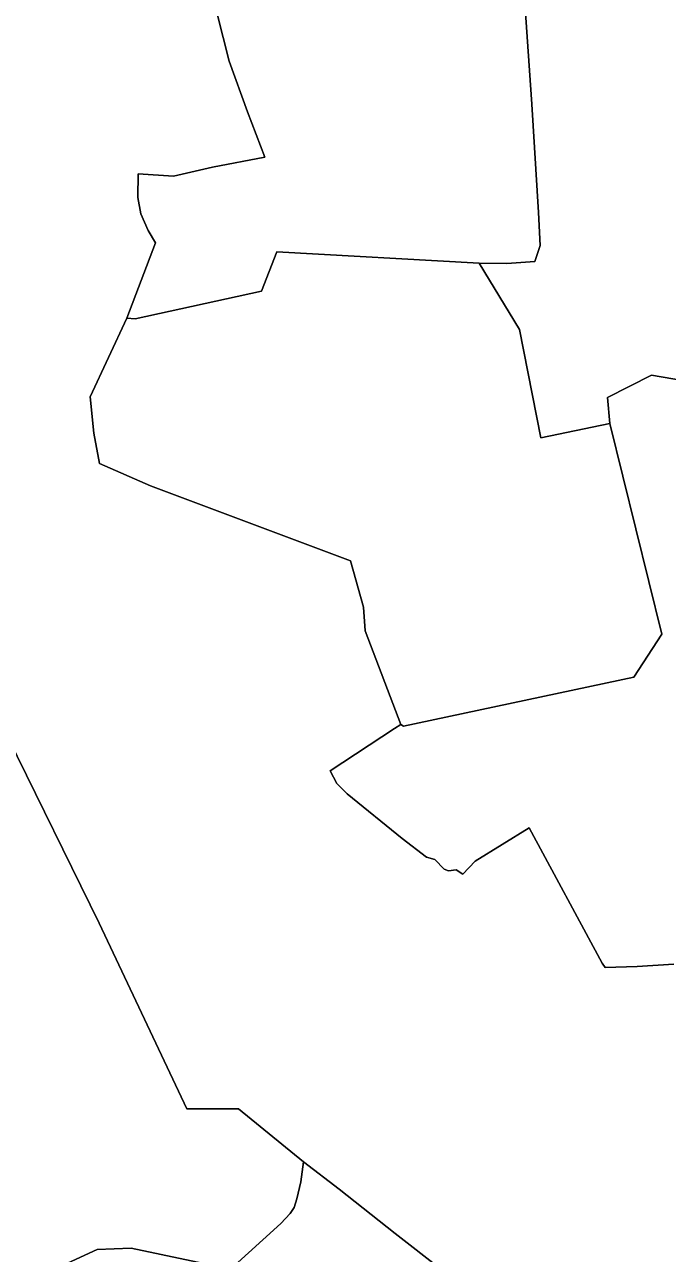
# Model space of a CAD drawing. Extents: x 369010 to 735936, y 6377141 to 6616555.
# Drawn here: x 611963 to 614415, y 6435258 to 6439947 of the extents above; entities that cross this region are included whole.
import ezdxf

# ---------------------------------------------------------------- set-up
doc = ezdxf.new("R2010")
doc.units = 0
doc.header["$LTSCALE"] = 40
doc.layers.add('3', color=7, linetype='Continuous', lineweight=13)

msp = doc.modelspace()

# ---------------------------------------------------------------- linework, layer by layer
at = {"layer": '3'}
for points in [[(612625.97, 6440270.67), (612743.64, 6439806.93), (612812.99, 6439613.78), (612879.35, 6439441), (612679.92, 6439402.27), (612531.3, 6439369), (612395.75, 6439376.95), (612394.59, 6439286.91), (612406.67, 6439224.52), (612434.48, 6439160.8), (612462.45, 6439114.29), (612352.22, 6438827.14), (612384, 6438823.83), (612866.11, 6438929.92), (612924.54, 6439080.03), (613696.45, 6439036.67), (613802.2, 6439035.51), (613909.62, 6439043.46), (613929.64, 6439104.53), (613923.02, 6439229.32), (613898.36, 6439642.91), (613850.86, 6440323.63)], [(613850.86, 6440323.63), (613898.36, 6439642.91), (613923.02, 6439229.32), (613929.64, 6439104.53), (613909.62, 6439043.46), (613802.2, 6439035.51), (613696.45, 6439036.67), (613850.2, 6438783.78), (613931.63, 6438369.52), (614195.44, 6438424.64), (614186.17, 6438523.61), (614354.82, 6438608.51), (614480.27, 6438587.82)], [(614439.89, 6436361.46), (614299.21, 6436352.19), (614177.57, 6436349.05), (614165.65, 6436364.94), (613887.11, 6436882.14), (613681.39, 6436754.7), (613634.05, 6436705.21), (613608.73, 6436721.1), (613579.6, 6436717.13), (613563.71, 6436723.92), (613527.8, 6436760.99), (613495.86, 6436770.26), (613403.01, 6436840.76), (613193.64, 6437011.4), (613153.76, 6437051.28), (613128.6, 6437099.11), (613374.21, 6437261.14), (613397.88, 6437276.04), (613261.34, 6437633.53), (613256.04, 6437723.73), (613205.56, 6437900.48), (612442.42, 6438186.48), (612248.62, 6438271.54), (612227.43, 6438388.39), (612212.37, 6438526.75), (612352.22, 6438827.14), (612462.45, 6439114.29), (612434.48, 6439160.8), (612406.67, 6439224.52), (612394.59, 6439286.91), (612395.75, 6439376.95), (612531.3, 6439369), (612679.92, 6439402.27), (612879.35, 6439441), (612812.99, 6439613.78), (612743.64, 6439806.93), (612625.97, 6440270.67)], [(614480.27, 6438587.82), (614354.82, 6438608.51), (614186.17, 6438523.61), (614195.44, 6438424.64), (614393.05, 6437620.95), (614286.8, 6437456.27), (613407.81, 6437269.42), (613397.88, 6437276.04), (613374.21, 6437261.14), (613128.6, 6437099.11), (613153.76, 6437051.28), (613193.64, 6437011.4), (613403.01, 6436840.76), (613495.86, 6436770.26), (613527.8, 6436760.99), (613563.71, 6436723.92), (613579.6, 6436717.13), (613608.73, 6436721.1), (613634.05, 6436705.21), (613681.39, 6436754.7), (613887.11, 6436882.14), (614165.65, 6436364.94), (614177.57, 6436349.05), (614299.21, 6436352.19), (614439.89, 6436361.46)], [(611637.58, 6437554.58), (611733.07, 6437615.65), (611869.78, 6437411.09), (611900.23, 6437224.9), (612246.96, 6436517.37), (612581.61, 6435809.18), (612778.23, 6435809.18), (613026.65, 6435607.26), (613163.19, 6435502.99), (613376.69, 6435334.18), (613554.77, 6435194.66)], [(612747.94, 6435197.97), (612940.26, 6435372.41), (612975.68, 6435409.65), (612990.9, 6435432.49), (613001.83, 6435465.59), (613016.72, 6435530.96), (613026.65, 6435607.26), (612778.23, 6435809.18), (612581.61, 6435809.18), (612246.96, 6436517.37), (611900.23, 6437224.9)], [(613554.77, 6435194.66), (613376.69, 6435334.18), (613163.19, 6435502.99), (613026.65, 6435607.26), (613016.72, 6435530.96), (613001.83, 6435465.59), (612990.9, 6435432.49), (612975.68, 6435409.65), (612940.26, 6435372.41), (612747.94, 6435197.97)], [(612060.27, 6435190.36), (612239.35, 6435272.94), (612368.77, 6435277.58), (612737.02, 6435200.78)], [(612737.02, 6435200.78), (612368.77, 6435277.58), (612239.35, 6435272.94), (612060.27, 6435190.36)]]:
    msp.add_lwpolyline(points, dxfattribs=at)
msp.add_lwpolyline([(612352.22, 6438827.14), (612212.37, 6438526.75), (612227.43, 6438388.39), (612248.62, 6438271.54), (612442.42, 6438186.48), (613205.56, 6437900.48), (613256.04, 6437723.73), (613261.34, 6437633.53), (613397.88, 6437276.04), (613407.81, 6437269.42), (614286.8, 6437456.27), (614393.05, 6437620.95), (614195.44, 6438424.64), (613931.63, 6438369.52), (613850.2, 6438783.78), (613696.45, 6439036.67), (612924.54, 6439080.03), (612866.11, 6438929.92), (612384, 6438823.83)], close=True, dxfattribs=at)

doc.saveas('drawing.dxf')
